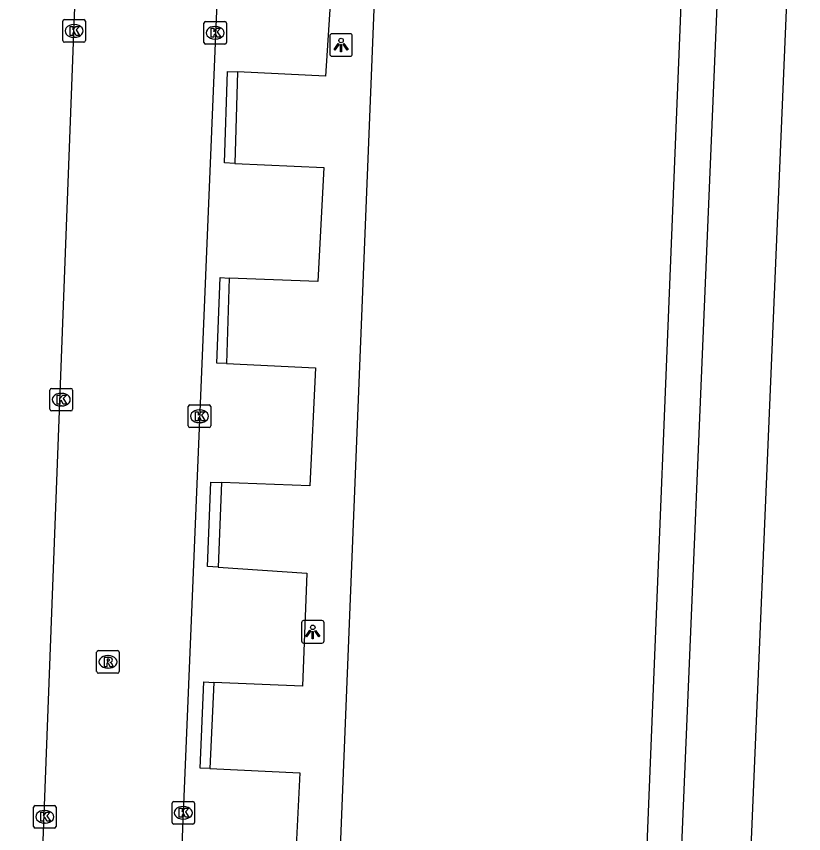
# Model space of a CAD drawing. Extents: x 160077 to 160945, y 386481 to 387498.
# Drawn here: x 160854.1 to 160888.96, y 386641 to 386677.21 of the extents above; entities that cross this region are included whole.
import ezdxf

# ---------------------------------------------------------------- set-up
doc = ezdxf.new("R2010")
doc.units = 0
for name, color, linetype in [('IMGEO_Groenvoorziening', 7, 'Continuous'), ('IMGEO_Kolk', 7, 'Continuous'), ('IMGEO_Lichtpunt', 7, 'Continuous'), ('IMGEO_Pand', 7, 'Continuous'), ('IMGEO_Rijbaan_lokaal_open', 7, 'Continuous'), ('IMGEO_Rioolput', 7, 'Continuous'), ('IMGEO_Voetpad_open', 7, 'Continuous')]:
    doc.layers.add(name, color=color, linetype=linetype)

msp = doc.modelspace()

# ---------------------------------------------------------------- linework, layer by layer
at = {"layer": 'IMGEO_Groenvoorziening'}
for points in [[(160883.558, 386608.26), (160882.519, 386615.559), (160885.867, 386695.239)], [(160885.28, 386608.177), (160888.959, 386695.352)]]:
    msp.add_lwpolyline(points, dxfattribs=at)
at = {"layer": 'IMGEO_Kolk'}
for p, q in [((160856.155, 386676.141), (160856.155, 386676.993)), ((160856.23, 386677.067), (160857.082, 386677.067)), ((160856.643, 386676.847), (160856.668, 386676.847)), ((160857.156, 386676.993), (160857.156, 386676.141)), ((160862.402, 386676.058), (160862.402, 386676.91)), ((160862.477, 386676.984), (160863.329, 386676.984)), ((160862.89, 386676.764), (160862.915, 386676.764)), ((160863.403, 386676.91), (160863.403, 386676.058)), ((160857.082, 386676.067), (160856.23, 386676.067)), ((160856.666, 386676.287), (160856.641, 386676.287)), ((160862.913, 386676.204), (160862.888, 386676.204)), ((160863.329, 386675.984), (160862.477, 386675.984)), ((160855.585, 386659.803), (160855.585, 386660.655)), ((160855.66, 386660.729), (160856.512, 386660.729)), ((160856.073, 386660.509), (160856.098, 386660.509)), ((160856.586, 386660.655), (160856.586, 386659.803)), ((160856.512, 386659.729), (160855.66, 386659.729)), ((160856.096, 386659.949), (160856.071, 386659.949)), ((160861.707, 386659.067), (160861.707, 386659.919)), ((160861.782, 386659.993), (160862.634, 386659.993)), ((160862.195, 386659.773), (160862.22, 386659.773)), ((160862.708, 386659.919), (160862.708, 386659.067)), ((160862.634, 386658.993), (160861.782, 386658.993)), ((160862.218, 386659.213), (160862.193, 386659.213)), ((160860.991, 386641.496), (160860.991, 386642.348)), ((160861.066, 386642.422), (160861.918, 386642.422)), ((160861.992, 386642.348), (160861.992, 386641.496)), ((160854.859, 386641.319), (160854.859, 386642.171)), ((160854.934, 386642.245), (160855.786, 386642.245)), ((160855.347, 386642.025), (160855.372, 386642.025)), ((160855.86, 386642.171), (160855.86, 386641.319)), ((160861.479, 386642.202), (160861.504, 386642.202)), ((160861.502, 386641.642), (160861.477, 386641.642)), ((160855.786, 386641.245), (160854.934, 386641.245)), ((160855.37, 386641.465), (160855.345, 386641.465)), ((160861.918, 386641.422), (160861.066, 386641.422))]:
    msp.add_line(p, q, dxfattribs=at)
for points in [[(160856.155, 386676.141), (160856.155, 386676.993)], [(160856.23, 386677.067), (160857.082, 386677.067)], [(160856.476, 386676.767), (160856.599, 386676.767), (160856.599, 386676.616), (160856.729, 386676.767), (160856.893, 386676.767), (160856.747, 386676.616), (160856.9, 386676.367), (160856.748, 386676.367), (160856.663, 386676.531), (160856.599, 386676.464), (160856.599, 386676.367), (160856.476, 386676.367), (160856.476, 386676.767)], [(160857.156, 386676.993), (160857.156, 386676.141)], [(160862.402, 386676.058), (160862.402, 386676.91)], [(160862.477, 386676.984), (160863.329, 386676.984)], [(160863.403, 386676.91), (160863.403, 386676.058)], [(160862.723, 386676.684), (160862.846, 386676.684), (160862.846, 386676.533), (160862.976, 386676.684), (160863.14, 386676.684), (160862.994, 386676.533), (160863.147, 386676.284), (160862.995, 386676.284), (160862.91, 386676.448), (160862.846, 386676.381), (160862.846, 386676.284), (160862.723, 386676.284), (160862.723, 386676.684)], [(160857.082, 386676.067), (160856.23, 386676.067)], [(160863.329, 386675.984), (160862.477, 386675.984)], [(160855.585, 386659.803), (160855.585, 386660.655)], [(160855.66, 386660.729), (160856.512, 386660.729)], [(160855.906, 386660.429), (160856.029, 386660.429), (160856.029, 386660.278), (160856.159, 386660.429), (160856.323, 386660.429), (160856.177, 386660.278), (160856.33, 386660.029), (160856.178, 386660.029), (160856.093, 386660.193), (160856.029, 386660.126), (160856.029, 386660.029), (160855.906, 386660.029), (160855.906, 386660.429)], [(160856.586, 386660.655), (160856.586, 386659.803)], [(160856.512, 386659.729), (160855.66, 386659.729)], [(160861.707, 386659.067), (160861.707, 386659.919)], [(160861.782, 386659.993), (160862.634, 386659.993)], [(160862.708, 386659.919), (160862.708, 386659.067)], [(160862.028, 386659.693), (160862.151, 386659.693), (160862.151, 386659.542), (160862.281, 386659.693), (160862.445, 386659.693), (160862.299, 386659.542), (160862.452, 386659.293), (160862.3, 386659.293), (160862.215, 386659.457), (160862.151, 386659.39), (160862.151, 386659.293), (160862.028, 386659.293), (160862.028, 386659.693)], [(160862.634, 386658.993), (160861.782, 386658.993)], [(160860.991, 386641.496), (160860.991, 386642.348)], [(160861.066, 386642.422), (160861.918, 386642.422)], [(160861.992, 386642.348), (160861.992, 386641.496)], [(160854.859, 386641.319), (160854.859, 386642.171)], [(160854.934, 386642.245), (160855.786, 386642.245)], [(160855.86, 386642.171), (160855.86, 386641.319)], [(160861.312, 386642.122), (160861.435, 386642.122), (160861.435, 386641.971), (160861.565, 386642.122), (160861.729, 386642.122), (160861.583, 386641.971), (160861.736, 386641.722), (160861.584, 386641.722), (160861.499, 386641.886), (160861.435, 386641.819), (160861.435, 386641.722), (160861.312, 386641.722), (160861.312, 386642.122)], [(160855.18, 386641.945), (160855.303, 386641.945), (160855.303, 386641.794), (160855.433, 386641.945), (160855.597, 386641.945), (160855.451, 386641.794), (160855.604, 386641.545), (160855.452, 386641.545), (160855.367, 386641.709), (160855.303, 386641.642), (160855.303, 386641.545), (160855.18, 386641.545), (160855.18, 386641.945)], [(160855.786, 386641.245), (160854.934, 386641.245)], [(160861.918, 386641.422), (160861.066, 386641.422)]]:
    msp.add_lwpolyline(points, dxfattribs=at)
for centre, start, end in [((160856.232, 386676.991), 91.552, 178.448), ((160856.232, 386676.991), 91.552, 178.448), ((160857.08, 386676.991), 1.552, 88.448), ((160857.08, 386676.991), 1.552, 88.448), ((160862.479, 386676.908), 91.552, 178.448), ((160862.479, 386676.908), 91.552, 178.448), ((160863.327, 386676.908), 1.552, 88.448), ((160863.327, 386676.908), 1.552, 88.448), ((160856.232, 386676.143), 181.552, 268.448), ((160856.232, 386676.143), 181.552, 268.448), ((160857.08, 386676.143), 271.552, 358.448), ((160857.08, 386676.143), 271.552, 358.448), ((160862.479, 386676.06), 181.552, 268.448), ((160862.479, 386676.06), 181.552, 268.448), ((160863.327, 386676.06), 271.552, 358.448), ((160863.327, 386676.06), 271.552, 358.448), ((160855.662, 386660.653), 91.552, 178.448), ((160855.662, 386660.653), 91.552, 178.448), ((160856.51, 386660.653), 1.552, 88.448), ((160856.51, 386660.653), 1.552, 88.448), ((160855.662, 386659.805), 181.552, 268.448), ((160855.662, 386659.805), 181.552, 268.448), ((160856.51, 386659.805), 271.552, 358.448), ((160856.51, 386659.805), 271.552, 358.448), ((160861.784, 386659.917), 91.552, 178.448), ((160861.784, 386659.917), 91.552, 178.448), ((160862.632, 386659.917), 1.552, 88.448), ((160862.632, 386659.917), 1.552, 88.448), ((160861.784, 386659.069), 181.552, 268.448), ((160861.784, 386659.069), 181.552, 268.448), ((160862.632, 386659.069), 271.552, 358.448), ((160862.632, 386659.069), 271.552, 358.448), ((160861.068, 386642.346), 91.552, 178.448), ((160861.068, 386642.346), 91.552, 178.448), ((160861.916, 386642.346), 1.552, 88.448), ((160861.916, 386642.346), 1.552, 88.448), ((160854.936, 386642.169), 91.552, 178.448), ((160854.936, 386642.169), 91.552, 178.448), ((160855.784, 386642.169), 1.552, 88.448), ((160855.784, 386642.169), 1.552, 88.448), ((160854.936, 386641.321), 181.552, 268.448), ((160854.936, 386641.321), 181.552, 268.448), ((160855.784, 386641.321), 271.552, 358.448), ((160855.784, 386641.321), 271.552, 358.448), ((160861.068, 386641.498), 181.552, 268.448), ((160861.068, 386641.498), 181.552, 268.448), ((160861.916, 386641.498), 271.552, 358.448), ((160861.916, 386641.498), 271.552, 358.448)]:
    msp.add_arc(centre, 0.0765, start, end, dxfattribs=at)
for centre, major_axis, ratio, start_param, end_param in [((160856.642, 386676.567), (-0.387, 0.002), 0.722429, 4.712389, 7.853982), ((160856.667, 386676.567), (-0.39, 0.002), 0.717154, 1.570796, 4.712389), ((160862.889, 386676.484), (-0.387, 0.002), 0.722429, 4.712389, 7.853982), ((160862.914, 386676.484), (-0.39, 0.002), 0.717154, 1.570796, 4.712389), ((160856.072, 386660.229), (-0.387, 0.002), 0.722429, 4.712389, 7.853982), ((160856.097, 386660.229), (-0.39, 0.002), 0.717154, 1.570796, 4.712389), ((160862.194, 386659.493), (-0.387, 0.002), 0.722429, 4.712389, 7.853982), ((160862.219, 386659.493), (-0.39, 0.002), 0.717154, 1.570796, 4.712389), ((160855.346, 386641.745), (-0.387, 0.002), 0.722429, 4.712389, 7.853982), ((160855.371, 386641.745), (-0.39, 0.002), 0.717154, 1.570796, 4.712389), ((160861.478, 386641.922), (-0.387, 0.002), 0.722429, 4.712389, 7.853982), ((160861.503, 386641.922), (-0.39, 0.002), 0.717154, 1.570796, 4.712389)]:
    msp.add_ellipse(centre, major_axis=major_axis, ratio=ratio, start_param=start_param, end_param=end_param, dxfattribs=at)
at = {"layer": 'IMGEO_Lichtpunt'}
for p, q in [((160868.88, 386676.44), (160868.072, 386676.44)), ((160868.88, 386676.44), (160868.072, 386676.44)), ((160867.978, 386676.345), (160867.978, 386675.538)), ((160867.978, 386676.345), (160867.978, 386675.538)), ((160868.974, 386675.538), (160868.974, 386676.345)), ((160868.974, 386675.538), (160868.974, 386676.345)), ((160868.072, 386675.444), (160868.88, 386675.444)), ((160868.072, 386675.444), (160868.88, 386675.444)), ((160866.725, 386650.344), (160866.725, 386649.537)), ((160866.725, 386650.344), (160866.725, 386649.537)), ((160867.627, 386650.439), (160866.819, 386650.439)), ((160867.627, 386650.439), (160866.819, 386650.439)), ((160867.721, 386649.537), (160867.721, 386650.344)), ((160867.721, 386649.537), (160867.721, 386650.344)), ((160866.819, 386649.443), (160867.627, 386649.443)), ((160866.819, 386649.443), (160867.627, 386649.443))]:
    msp.add_line(p, q, dxfattribs=at)
for points in [[(160868.352, 386676.009), (160868.391, 386675.981), (160868.203, 386675.719), (160868.165, 386675.746), (160868.352, 386676.009)], [(160868.564, 386675.981), (160868.602, 386676.008), (160868.789, 386675.746), (160868.75, 386675.718), (160868.564, 386675.981)], [(160868.454, 386675.961), (160868.501, 386675.961), (160868.501, 386675.639), (160868.454, 386675.639), (160868.454, 386675.961)], [(160867.099, 386650.008), (160867.138, 386649.98), (160866.95, 386649.718), (160866.912, 386649.745), (160867.099, 386650.008)], [(160867.201, 386649.96), (160867.248, 386649.96), (160867.248, 386649.638), (160867.201, 386649.638), (160867.201, 386649.96)], [(160867.311, 386649.98), (160867.349, 386650.007), (160867.536, 386649.745), (160867.497, 386649.717), (160867.311, 386649.98)]]:
    msp.add_lwpolyline(points, dxfattribs=at)
for centre in [(160868.477, 386676.143), (160867.224, 386650.142)]:
    msp.add_circle(centre, 0.0994, dxfattribs=at)
for centre, start, end in [((160868.072, 386676.345), 90, 180), ((160868.072, 386676.345), 90, 180), ((160868.88, 386676.345), 0, 90), ((160868.88, 386676.345), 0, 90), ((160868.072, 386675.538), 180, 270), ((160868.072, 386675.538), 180, 270), ((160868.88, 386675.538), 270, 0), ((160868.88, 386675.538), 270, 360), ((160866.819, 386650.344), 90, 180), ((160866.819, 386650.344), 90, 180), ((160867.627, 386650.344), 0, 90), ((160867.627, 386650.344), 0, 90), ((160866.819, 386649.537), 180, 270), ((160866.819, 386649.537), 180, 270), ((160867.627, 386649.537), 270, 0), ((160867.627, 386649.537), 270, 360)]:
    msp.add_arc(centre, 0.0946, start, end, dxfattribs=at)
at = {"layer": 'IMGEO_Pand'}
for points in [[(160884.769, 386708.635), (160884.318, 386697.454), (160881.062, 386616.768), (160881.489, 386616.751), (160881.35, 386610.229), (160880.995, 386610.242), (160880.988, 386610.042), (160880.816, 386610.048)], [(160869.259, 386616.749), (160867.503, 386616.843), (160870.016, 386679.382), (160868.148, 386679.457)]]:
    msp.add_lwpolyline(points, dxfattribs=at)
at = {"layer": 'IMGEO_Rijbaan_lokaal_open'}
for points in [[(160862.99, 386678.181), (160860.19, 386610.649)], [(160854.098, 386609.581), (160856.694, 386677.618)]]:
    msp.add_lwpolyline(points, dxfattribs=at)
at = {"layer": 'IMGEO_Rioolput'}
for p, q in [((160857.654, 386648.184), (160857.654, 386649.036)), ((160857.729, 386649.11), (160858.581, 386649.11)), ((160858.142, 386648.89), (160858.167, 386648.89)), ((160858.655, 386649.036), (160858.655, 386648.184)), ((160858.165, 386648.33), (160858.14, 386648.33)), ((160858.581, 386648.11), (160857.729, 386648.11))]:
    msp.add_line(p, q, dxfattribs=at)
for points in [[(160857.654, 386648.184), (160857.654, 386649.036)], [(160857.729, 386649.11), (160858.581, 386649.11)], [(160858.655, 386649.036), (160858.655, 386648.184)], [(160858.243, 386648.808), (160857.991, 386648.81), (160857.991, 386648.41)], [(160857.991, 386648.41), (160858.115, 386648.41), (160858.115, 386648.572), (160858.126, 386648.572)], [(160858.169, 386648.729), (160858.115, 386648.729), (160858.115, 386648.648)], [(160858.115, 386648.648), (160858.167, 386648.648)], [(160858.173, 386648.543), (160858.244, 386648.41), (160858.384, 386648.41), (160858.319, 386648.536)], [(160858.581, 386648.11), (160857.729, 386648.11)]]:
    msp.add_lwpolyline(points, dxfattribs=at)
for centre, radius, start, end in [((160857.731, 386649.034), 0.0765, 91.552, 178.448), ((160857.731, 386649.034), 0.0765, 91.552, 178.448), ((160858.579, 386649.034), 0.0765, 1.552, 88.448), ((160858.579, 386649.034), 0.0765, 1.552, 88.448), ((160858.125, 386648.519), 0.0533, 26.0293, 88.6989), ((160858.151, 386648.837), 0.19, 274.7715, 282.9687), ((160858.175, 386648.633), 0.0964, 77.0061, 93.1865), ((160858.189, 386648.69), 0.0378, 276.6634, 79.6772), ((160858.242, 386648.698), 0.109, 350.3612, 89.416), ((160858.24, 386648.698), 0.112, 277.5842, 350.9817), ((160858.224, 386648.483), 0.108, 29.5134, 73.7905), ((160857.731, 386648.186), 0.0765, 181.552, 268.448), ((160857.731, 386648.186), 0.0765, 181.552, 268.448), ((160858.579, 386648.186), 0.0765, 271.552, 358.448), ((160858.579, 386648.186), 0.0765, 271.552, 358.448)]:
    msp.add_arc(centre, radius, start, end, dxfattribs=at)
for centre, major_axis, ratio, start_param, end_param in [((160858.141, 386648.61), (-0.387, 0.002), 0.722429, 4.712389, 7.853982), ((160858.166, 386648.61), (-0.39, 0.002), 0.717154, 1.570796, 4.712389)]:
    msp.add_ellipse(centre, major_axis=major_axis, ratio=ratio, start_param=start_param, end_param=end_param, dxfattribs=at)
at = {"layer": 'IMGEO_Voetpad_open'}
for points in [[(160862.99, 386678.181), (160868.002, 386677.995), (160867.792, 386674.566), (160863.883, 386674.751)], [(160863.767, 386670.699), (160863.314, 386670.719), (160863.449, 386674.772), (160863.883, 386674.751)], [(160863.883, 386674.751), (160863.767, 386670.699)], [(160863.767, 386670.699), (160867.715, 386670.521), (160867.445, 386665.462), (160863.517, 386665.619)], [(160863.408, 386661.828), (160862.968, 386661.85), (160863.119, 386665.635), (160863.517, 386665.619)], [(160863.517, 386665.619), (160863.408, 386661.828)], [(160863.408, 386661.828), (160867.351, 386661.635), (160867.092, 386656.41), (160863.184, 386656.559)], [(160863.032, 386652.804), (160862.567, 386652.834), (160862.71, 386656.577), (160863.184, 386656.559)], [(160863.184, 386656.559), (160863.032, 386652.804)], [(160863.032, 386652.804), (160866.962, 386652.547), (160866.768, 386647.538), (160862.848, 386647.7)], [(160862.664, 386643.886), (160862.235, 386643.907), (160862.394, 386647.719), (160862.848, 386647.7)], [(160862.848, 386647.7), (160862.664, 386643.886)], [(160862.664, 386643.886), (160866.651, 386643.687), (160866.396, 386638.675), (160862.455, 386638.76)]]:
    msp.add_lwpolyline(points, dxfattribs=at)

doc.saveas('drawing.dxf')
